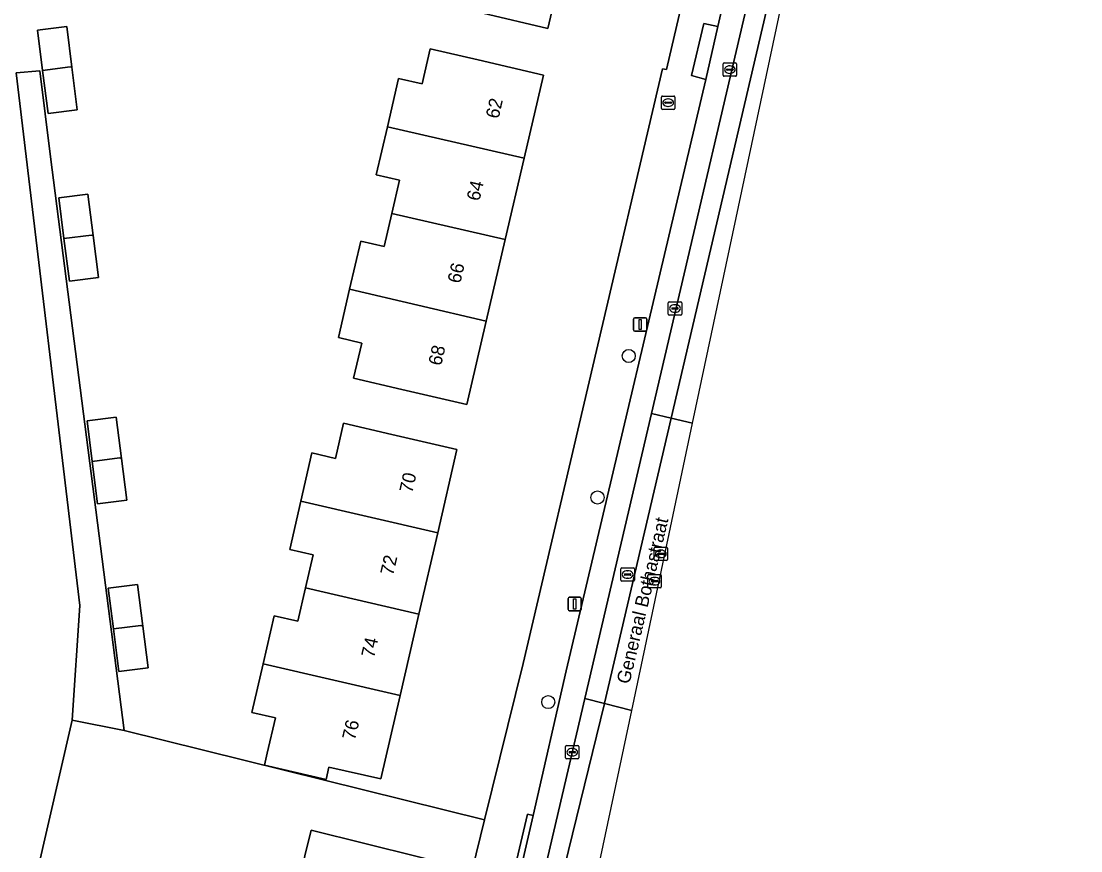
# Model space of a CAD drawing. Extents: x 163008 to 163854, y 382777 to 383982.
# Drawn here: x 163769.3 to 163848.5, y 383407.3 to 383469.3 of the extents above; entities that cross this region are included whole.
import ezdxf

# ---------------------------------------------------------------- set-up
doc = ezdxf.new("R2010")
doc.units = 0
for name, color, linetype in [('IMGEO_Boom', 7, 'Continuous'), ('IMGEO_Brandkraan', 7, 'Continuous'), ('IMGEO_Erf', 7, 'Continuous'), ('IMGEO_Kolk', 7, 'Continuous'), ('IMGEO_Lichtmast', 7, 'Continuous'), ('IMGEO_Openbare_ruimte_label', 7, 'Continuous'), ('IMGEO_Pand', 7, 'Continuous'), ('IMGEO_Pand_nummerreeks', 7, 'Continuous'), ('IMGEO_Parkeervlak_open', 7, 'Continuous'), ('IMGEO_Rijbaan_lokaal_open', 7, 'Continuous'), ('IMGEO_Rioolput', 7, 'Continuous'), ('IMGEO_Voetpad_open', 7, 'Continuous')]:
    doc.layers.add(name, color=color, linetype=linetype)

msp = doc.modelspace()

# ---------------------------------------------------------------- linework, layer by layer
at = {"layer": 'IMGEO_Boom'}
for centre in [(163814.665, 383444.251), (163812.324, 383433.672), (163808.645, 383418.378)]:
    msp.add_circle(centre, 0.489, dxfattribs=at)
at = {"layer": 'IMGEO_Brandkraan'}
for p, q in [((163817.107, 383462.759), (163817.107, 383463.611)), ((163817.182, 383463.685), (163818.034, 383463.685)), ((163817.595, 383463.465), (163817.62, 383463.465)), ((163818.108, 383463.611), (163818.108, 383462.759)), ((163818.034, 383462.685), (163817.182, 383462.685)), ((163817.366, 383463.179), (163817.366, 383463.191)), ((163817.804, 383463.142), (163817.406, 383463.142)), ((163817.409, 383463.228), (163817.807, 383463.228)), ((163817.618, 383462.905), (163817.593, 383462.905)), ((163817.85, 383463.191), (163817.85, 383463.179))]:
    msp.add_line(p, q, dxfattribs=at)
for points in [[(163817.107, 383462.759), (163817.107, 383463.611)], [(163817.182, 383463.685), (163818.034, 383463.685)], [(163818.108, 383463.611), (163818.108, 383462.759)], [(163818.034, 383462.685), (163817.182, 383462.685)]]:
    msp.add_lwpolyline(points, dxfattribs=at)
for centre, radius, start, end in [((163817.184, 383463.609), 0.0765, 91.55205, 178.44795), ((163817.184, 383463.609), 0.0765, 91.55205, 178.44795), ((163818.032, 383463.609), 0.0765, 1.55205, 88.44795), ((163818.032, 383463.609), 0.0765, 1.55205, 88.44795), ((163817.184, 383462.761), 0.0765, 181.55205, 268.44795), ((163817.184, 383462.761), 0.0765, 181.55205, 268.44795), ((163817.406, 383463.188), 0.0403, 85.87752, 175.75265), ((163817.403, 383463.178), 0.0366, 178.93798, 274.71019), ((163817.807, 383463.185), 0.043, 264.86636, 352.45326), ((163817.811, 383463.19), 0.0386, 1.73085, 96.63898), ((163818.032, 383462.761), 0.0765, 271.55205, 358.44795), ((163818.032, 383462.761), 0.0765, 271.55205, 358.44795)]:
    msp.add_arc(centre, radius, start, end, dxfattribs=at)
for centre, major_axis, ratio, start_param, end_param in [((163817.594, 383463.185), (-0.387, 0.002), 0.722429, 4.712389, 7.853982), ((163817.619, 383463.185), (-0.39, 0.002), 0.717154, 1.570796, 4.712389)]:
    msp.add_ellipse(centre, major_axis=major_axis, ratio=ratio, start_param=start_param, end_param=end_param, dxfattribs=at)
at = {"layer": 'IMGEO_Erf'}
for points in [[(163770.382, 383405.342), (163773.071, 383417.032), (163773.64, 383425.587), (163768.882, 383465.415), (163770.637, 383465.579), (163771.447, 383459.13), (163776.948, 383416.246), (163803.888, 383409.582), (163806.779, 383421.269), (163817.184, 383465.723), (163817.475, 383465.671), (163837.527, 383551.605), (163840.629, 383565.816), (163843.167, 383579.365), (163844.849, 383590.549)], [(163809.24, 383471.405), (163808.613, 383468.729), (163803.745, 383469.869)], [(163802.959, 383405.824), (163790.935, 383408.798), (163789.014, 383401.029)]]:
    msp.add_lwpolyline(points, dxfattribs=at)
for points in [[(163773.443, 383462.652), (163771.263, 383462.375), (163770.854, 383465.599), (163770.471, 383468.617), (163772.651, 383468.894), (163773.039, 383465.838)], [(163803.415, 383466.384), (163808.285, 383465.252), (163806.84, 383459.032), (163805.426, 383452.947), (163804.012, 383446.862), (163802.563, 383440.626), (163797.693, 383441.757), (163794.101, 383442.591), (163794.712, 383445.22), (163792.958, 383445.627), (163793.798, 383449.24), (163794.635, 383452.844), (163796.388, 383452.436), (163796.96, 383454.9), (163797.537, 383457.384), (163795.783, 383457.791), (163796.62, 383461.394), (163797.457, 383464.998), (163799.21, 383464.59), (163799.821, 383467.219)], [(163774.241, 383456.36), (163774.634, 383453.257), (163775.031, 383450.128), (163772.851, 383449.851), (163772.449, 383453.024), (163772.061, 383456.083)], [(163777.143, 383433.472), (163774.963, 383433.195), (163774.56, 383436.373), (163774.175, 383439.407), (163776.355, 383439.684), (163776.746, 383436.599)], [(163787.342, 383421.24), (163788.171, 383424.825), (163789.924, 383424.419), (163790.501, 383426.912), (163791.073, 383429.387), (163789.319, 383429.792), (163790.154, 383433.403), (163790.987, 383437.001), (163792.74, 383436.595), (163793.348, 383439.225), (163796.953, 383438.391), (163801.824, 383437.263), (163800.385, 383431.042), (163798.977, 383424.956), (163797.571, 383418.88), (163796.125, 383412.631), (163792.257, 383413.514), (163792.047, 383412.604), (163787.436, 383413.657), (163787.646, 383414.567), (163788.255, 383417.201), (163786.501, 383417.606)], [(163777.941, 383427.18), (163778.337, 383424.06), (163778.733, 383420.938), (163776.553, 383420.661), (163776.149, 383423.848), (163775.761, 383426.903)]]:
    msp.add_lwpolyline(points, close=True, dxfattribs=at)
at = {"layer": 'IMGEO_Kolk'}
for p, q in [((163821.721, 383465.233), (163821.721, 383466.085)), ((163821.796, 383466.159), (163822.648, 383466.159)), ((163822.209, 383465.939), (163822.234, 383465.939)), ((163822.722, 383466.085), (163822.722, 383465.233)), ((163822.648, 383465.159), (163821.796, 383465.159)), ((163821.98, 383465.653), (163821.98, 383465.665)), ((163822.418, 383465.616), (163822.02, 383465.616)), ((163822.023, 383465.702), (163822.421, 383465.702)), ((163822.232, 383465.379), (163822.207, 383465.379)), ((163822.464, 383465.665), (163822.464, 383465.653)), ((163817.618, 383447.378), (163817.618, 383448.23)), ((163817.693, 383448.304), (163818.545, 383448.304)), ((163817.877, 383447.798), (163817.877, 383447.81)), ((163818.315, 383447.761), (163817.917, 383447.761)), ((163817.92, 383447.847), (163818.318, 383447.847)), ((163818.106, 383448.084), (163818.131, 383448.084)), ((163818.361, 383447.81), (163818.361, 383447.798)), ((163818.619, 383448.23), (163818.619, 383447.378)), ((163818.545, 383447.304), (163817.693, 383447.304)), ((163818.129, 383447.524), (163818.104, 383447.524)), ((163810.014, 383415.13), (163810.866, 383415.13)), ((163809.939, 383414.204), (163809.939, 383415.056)), ((163810.198, 383414.624), (163810.198, 383414.636)), ((163810.636, 383414.587), (163810.238, 383414.587)), ((163810.241, 383414.673), (163810.639, 383414.673)), ((163810.45, 383414.35), (163810.425, 383414.35)), ((163810.427, 383414.91), (163810.452, 383414.91)), ((163810.682, 383414.636), (163810.682, 383414.624)), ((163810.94, 383415.056), (163810.94, 383414.204)), ((163810.866, 383414.13), (163810.014, 383414.13))]:
    msp.add_line(p, q, dxfattribs=at)
for points in [[(163821.721, 383465.233), (163821.721, 383466.085)], [(163821.796, 383466.159), (163822.648, 383466.159)], [(163822.722, 383466.085), (163822.722, 383465.233)], [(163822.648, 383465.159), (163821.796, 383465.159)], [(163817.618, 383447.378), (163817.618, 383448.23)], [(163817.693, 383448.304), (163818.545, 383448.304)], [(163818.619, 383448.23), (163818.619, 383447.378)], [(163818.545, 383447.304), (163817.693, 383447.304)], [(163810.014, 383415.13), (163810.866, 383415.13)], [(163809.939, 383414.204), (163809.939, 383415.056)], [(163810.94, 383415.056), (163810.94, 383414.204)], [(163810.866, 383414.13), (163810.014, 383414.13)]]:
    msp.add_lwpolyline(points, dxfattribs=at)
for centre, radius, start, end in [((163821.798, 383466.083), 0.0765, 91.55205, 178.44795), ((163821.798, 383466.083), 0.0765, 91.55205, 178.44795), ((163822.646, 383466.083), 0.0765, 1.55205, 88.44795), ((163822.646, 383466.083), 0.0765, 1.55205, 88.44795), ((163821.798, 383465.235), 0.0765, 181.55205, 268.44795), ((163821.798, 383465.235), 0.0765, 181.55205, 268.44795), ((163822.02, 383465.662), 0.0403, 85.87752, 175.75265), ((163822.017, 383465.652), 0.0366, 178.93798, 274.71019), ((163822.421, 383465.659), 0.043, 264.86636, 352.45326), ((163822.425, 383465.664), 0.0386, 1.73085, 96.63898), ((163822.646, 383465.235), 0.0765, 271.55205, 358.44795), ((163822.646, 383465.235), 0.0765, 271.55205, 358.44795), ((163817.695, 383448.228), 0.0765, 91.55205, 178.44795), ((163817.695, 383448.228), 0.0765, 91.55205, 178.44795), ((163817.917, 383447.807), 0.0403, 85.87752, 175.75265), ((163817.914, 383447.797), 0.0366, 178.93798, 274.71019), ((163818.318, 383447.804), 0.043, 264.86636, 352.45326), ((163818.322, 383447.809), 0.0386, 1.73085, 96.63898), ((163818.543, 383448.228), 0.0765, 1.55205, 88.44795), ((163818.543, 383448.228), 0.0765, 1.55205, 88.44795), ((163817.695, 383447.38), 0.0765, 181.55205, 268.44795), ((163817.695, 383447.38), 0.0765, 181.55205, 268.44795), ((163818.543, 383447.38), 0.0765, 271.55205, 358.44795), ((163818.543, 383447.38), 0.0765, 271.55205, 358.44795), ((163810.016, 383415.054), 0.0765, 91.55205, 178.44795), ((163810.016, 383415.054), 0.0765, 91.55205, 178.44795), ((163810.864, 383415.054), 0.0765, 1.55205, 88.44795), ((163810.864, 383415.054), 0.0765, 1.55205, 88.44795), ((163810.238, 383414.633), 0.0403, 85.87752, 175.75265), ((163810.235, 383414.623), 0.0366, 178.93798, 274.71019), ((163810.639, 383414.63), 0.043, 264.86636, 352.45326), ((163810.643, 383414.635), 0.0386, 1.73085, 96.63898), ((163810.016, 383414.206), 0.0765, 181.55205, 268.44795), ((163810.016, 383414.206), 0.0765, 181.55205, 268.44795), ((163810.864, 383414.206), 0.0765, 271.55205, 358.44795), ((163810.864, 383414.206), 0.0765, 271.55205, 358.44795)]:
    msp.add_arc(centre, radius, start, end, dxfattribs=at)
for centre, major_axis, ratio, start_param, end_param in [((163822.208, 383465.659), (-0.387, 0.002), 0.722429, 4.712389, 7.853982), ((163822.233, 383465.659), (-0.39, 0.002), 0.717154, 1.570796, 4.712389), ((163818.105, 383447.804), (-0.387, 0.002), 0.722429, 4.712389, 7.853982), ((163818.13, 383447.804), (-0.39, 0.002), 0.717154, 1.570796, 4.712389), ((163810.426, 383414.63), (-0.387, 0.002), 0.722429, 4.712389, 7.853982), ((163810.451, 383414.63), (-0.39, 0.002), 0.717154, 1.570796, 4.712389)]:
    msp.add_ellipse(centre, major_axis=major_axis, ratio=ratio, start_param=start_param, end_param=end_param, dxfattribs=at)
at = {"layer": 'IMGEO_Lichtmast'}
for p, q in [((163815.023, 383446.211), (163815.023, 383447.011)), ((163815.023, 383447.011), (163815.023, 383446.211)), ((163815.123, 383447.111), (163815.913, 383447.111)), ((163815.913, 383447.111), (163815.123, 383447.111)), ((163816.013, 383447.011), (163816.013, 383446.211)), ((163816.013, 383446.211), (163816.013, 383447.011)), ((163815.913, 383446.111), (163815.123, 383446.111)), ((163815.123, 383446.111), (163815.913, 383446.111)), ((163810.225, 383426.211), (163811.015, 383426.211)), ((163811.015, 383426.211), (163810.225, 383426.211)), ((163810.125, 383425.311), (163810.125, 383426.111)), ((163810.125, 383426.111), (163810.125, 383425.311)), ((163811.115, 383426.111), (163811.115, 383425.311)), ((163811.115, 383425.311), (163811.115, 383426.111)), ((163811.015, 383425.211), (163810.225, 383425.211)), ((163810.225, 383425.211), (163811.015, 383425.211))]:
    msp.add_line(p, q, dxfattribs=at)
for points in [[(163815.443, 383446.986), (163815.593, 383446.986), (163815.593, 383446.236), (163815.443, 383446.236), (163815.443, 383446.986)], [(163810.545, 383426.086), (163810.695, 383426.086), (163810.695, 383425.336), (163810.545, 383425.336), (163810.545, 383426.086)]]:
    msp.add_lwpolyline(points, dxfattribs=at)
for centre, start, end in [((163815.123, 383447.011), 90, 180), ((163815.123, 383447.011), 90, 180), ((163815.913, 383447.011), 0, 90), ((163815.913, 383447.011), 360, 90), ((163815.123, 383446.211), 180, 270), ((163815.123, 383446.211), 180, 270), ((163815.913, 383446.211), 270, 0), ((163815.913, 383446.211), 270, 0), ((163810.225, 383426.111), 90, 180), ((163810.225, 383426.111), 90, 180), ((163811.015, 383426.111), 0, 90), ((163811.015, 383426.111), 360, 90), ((163810.225, 383425.311), 180, 270), ((163810.225, 383425.311), 180, 270), ((163811.015, 383425.311), 270, 0), ((163811.015, 383425.311), 270, 0)]:
    msp.add_arc(centre, 0.1, start, end, dxfattribs=at)
at = {"layer": 'IMGEO_Pand'}
for points in [[(163810.624, 383476.453), (163809.398, 383476.74), (163809.946, 383479.087), (163811.172, 383478.8), (163811.196, 383478.907), (163803.662, 383480.689), (163800.964, 383481.327), (163800.152, 383477.852), (163799.198, 383473.765), (163801.898, 383473.135), (163801.271, 383470.448), (163803.745, 383469.869), (163808.613, 383468.729), (163809.24, 383471.405), (163809.434, 383471.36)], [(163770.854, 383465.599), (163772.92, 383465.86), (163773.039, 383465.838), (163772.651, 383468.894), (163770.471, 383468.617)], [(163806.84, 383459.032), (163808.285, 383465.252), (163803.415, 383466.384), (163799.821, 383467.219), (163799.21, 383464.59), (163797.457, 383464.998), (163796.62, 383461.394)], [(163770.854, 383465.599), (163771.263, 383462.375), (163773.443, 383462.652), (163773.039, 383465.838), (163772.92, 383465.86)], [(163806.84, 383459.032), (163796.62, 383461.394), (163795.783, 383457.791), (163797.537, 383457.384), (163796.96, 383454.9), (163805.426, 383452.947)], [(163774.634, 383453.257), (163774.241, 383456.36), (163772.061, 383456.083), (163772.449, 383453.024), (163774.507, 383453.284)], [(163804.012, 383446.862), (163805.426, 383452.947), (163796.96, 383454.9), (163796.388, 383452.436), (163794.635, 383452.844), (163793.798, 383449.24)], [(163774.634, 383453.257), (163774.507, 383453.284), (163772.449, 383453.024), (163772.851, 383449.851), (163775.031, 383450.128)], [(163804.012, 383446.862), (163793.798, 383449.24), (163792.958, 383445.627), (163794.712, 383445.22), (163794.101, 383442.591), (163797.693, 383441.757), (163802.563, 383440.626)], [(163776.746, 383436.599), (163776.355, 383439.684), (163774.175, 383439.407), (163774.56, 383436.373), (163776.609, 383436.632)], [(163800.385, 383431.042), (163801.824, 383437.263), (163796.953, 383438.391), (163793.348, 383439.225), (163792.74, 383436.595), (163790.987, 383437.001), (163790.154, 383433.403)], [(163776.746, 383436.599), (163776.609, 383436.632), (163774.56, 383436.373), (163774.963, 383433.195), (163777.143, 383433.472)], [(163800.385, 383431.042), (163790.154, 383433.403), (163789.319, 383429.792), (163791.073, 383429.387), (163790.501, 383426.912), (163798.977, 383424.956)], [(163776.149, 383423.848), (163778.19, 383424.106), (163778.337, 383424.06), (163777.941, 383427.18), (163775.761, 383426.903)], [(163787.342, 383421.24), (163797.571, 383418.88), (163798.977, 383424.956), (163790.501, 383426.912), (163789.924, 383424.419), (163788.171, 383424.825)], [(163776.149, 383423.848), (163776.553, 383420.661), (163778.733, 383420.938), (163778.337, 383424.06), (163778.19, 383424.106)], [(163797.571, 383418.88), (163787.342, 383421.24), (163786.501, 383417.606), (163788.255, 383417.201), (163787.646, 383414.567), (163787.436, 383413.657), (163792.047, 383412.604), (163792.257, 383413.514), (163796.125, 383412.631)]]:
    msp.add_lwpolyline(points, close=True, dxfattribs=at)
at = {"layer": 'IMGEO_Parkeervlak_open'}
for points in [[(163801.188, 383375.064), (163801.305, 383375.565), (163811.377, 383418.639), (163816.364, 383439.964), (163834.454, 383517.328)], [(163832.002, 383514.754), (163829.991, 383506.006), (163828.376, 383499.134), (163825.628, 383487.42), (163824.721, 383483.508), (163821.317, 383468.872), (163820.428, 383464.931), (163809.993, 383420.708), (163807.507, 383409.888), (163806.045, 383403.524), (163800.095, 383378.135)]]:
    msp.add_lwpolyline(points, dxfattribs=at)
at = {"layer": 'IMGEO_Rijbaan_lokaal_open'}
for points in [[(163816.364, 383439.964), (163817.827, 383439.61), (163836.074, 383517.651), (163834.607, 383517.982), (163834.454, 383517.328)], [(163819.436, 383439.221), (163836.083, 383517.649), (163836.074, 383517.651), (163817.827, 383439.61)], [(163811.377, 383418.639), (163812.838, 383418.272), (163812.846, 383418.305), (163817.827, 383439.61), (163816.364, 383439.964)], [(163801.305, 383375.565), (163802.762, 383375.22), (163807.765, 383397.516), (163812.838, 383418.272), (163811.377, 383418.639)], [(163803.888, 383409.582), (163776.948, 383416.246), (163773.071, 383417.032), (163770.382, 383405.342), (163770.718, 383405.265), (163773.939, 383404.523), (163780.144, 383403.084), (163783.051, 383402.411), (163786.266, 383401.666), (163789.014, 383401.029), (163790.935, 383408.798), (163802.959, 383405.824)]]:
    msp.add_lwpolyline(points, close=True, dxfattribs=at)
for points in [[(163814.881, 383417.759), (163816.43, 383425.057), (163819.436, 383439.221), (163817.827, 383439.61), (163812.846, 383418.305), (163812.838, 383418.272), (163814.881, 383417.759), (163814.881, 383417.759)], [(163801.841, 383371.957), (163812.141, 383404.848), (163814.881, 383417.759), (163814.881, 383417.759), (163812.838, 383418.272), (163807.765, 383397.516), (163802.762, 383375.22), (163801.305, 383375.565), (163801.188, 383375.064), (163801.081, 383374.555)]]:
    msp.add_lwpolyline(points, dxfattribs=at)
at = {"layer": 'IMGEO_Rioolput'}
for p, q in [((163816.561, 383429.03), (163816.561, 383429.882)), ((163816.636, 383429.956), (163817.488, 383429.956)), ((163816.82, 383429.45), (163816.82, 383429.462)), ((163817.258, 383429.413), (163816.86, 383429.413)), ((163816.863, 383429.499), (163817.261, 383429.499)), ((163817.049, 383429.736), (163817.074, 383429.736)), ((163817.304, 383429.462), (163817.304, 383429.45)), ((163817.562, 383429.882), (163817.562, 383429.03)), ((163817.488, 383428.956), (163816.636, 383428.956)), ((163817.072, 383429.176), (163817.047, 383429.176)), ((163814.08, 383427.486), (163814.08, 383428.338)), ((163814.155, 383428.412), (163815.007, 383428.412)), ((163814.339, 383427.906), (163814.339, 383427.918)), ((163814.777, 383427.869), (163814.379, 383427.869)), ((163814.382, 383427.955), (163814.78, 383427.955)), ((163814.568, 383428.192), (163814.593, 383428.192)), ((163814.823, 383427.918), (163814.823, 383427.906)), ((163815.081, 383428.338), (163815.081, 383427.486)), ((163816.094, 383426.995), (163816.094, 383427.847)), ((163816.169, 383427.921), (163817.021, 383427.921)), ((163817.095, 383427.847), (163817.095, 383426.995)), ((163815.007, 383427.412), (163814.155, 383427.412)), ((163814.591, 383427.632), (163814.566, 383427.632)), ((163816.353, 383427.415), (163816.353, 383427.427)), ((163816.791, 383427.378), (163816.393, 383427.378)), ((163816.396, 383427.464), (163816.794, 383427.464)), ((163816.605, 383427.141), (163816.58, 383427.141)), ((163816.582, 383427.701), (163816.607, 383427.701)), ((163816.837, 383427.427), (163816.837, 383427.415)), ((163817.021, 383426.921), (163816.169, 383426.921))]:
    msp.add_line(p, q, dxfattribs=at)
for points in [[(163816.561, 383429.03), (163816.561, 383429.882)], [(163816.636, 383429.956), (163817.488, 383429.956)], [(163817.562, 383429.882), (163817.562, 383429.03)], [(163817.488, 383428.956), (163816.636, 383428.956)], [(163814.08, 383427.486), (163814.08, 383428.338)], [(163814.155, 383428.412), (163815.007, 383428.412)], [(163815.081, 383428.338), (163815.081, 383427.486)], [(163816.094, 383426.995), (163816.094, 383427.847)], [(163816.169, 383427.921), (163817.021, 383427.921)], [(163817.095, 383427.847), (163817.095, 383426.995)], [(163815.007, 383427.412), (163814.155, 383427.412)], [(163817.021, 383426.921), (163816.169, 383426.921)]]:
    msp.add_lwpolyline(points, dxfattribs=at)
for centre, radius, start, end in [((163816.638, 383429.88), 0.0765, 91.55205, 178.44795), ((163816.638, 383429.88), 0.0765, 91.55205, 178.44795), ((163816.86, 383429.459), 0.0403, 85.87752, 175.75265), ((163816.857, 383429.449), 0.0366, 178.93798, 274.71019), ((163817.261, 383429.456), 0.043, 264.86636, 352.45326), ((163817.265, 383429.461), 0.0386, 1.73085, 96.63898), ((163817.486, 383429.88), 0.0765, 1.55205, 88.44795), ((163817.486, 383429.88), 0.0765, 1.55205, 88.44795), ((163816.638, 383429.032), 0.0765, 181.55205, 268.44795), ((163816.638, 383429.032), 0.0765, 181.55205, 268.44795), ((163817.486, 383429.032), 0.0765, 271.55205, 358.44795), ((163817.486, 383429.032), 0.0765, 271.55205, 358.44795), ((163814.157, 383428.336), 0.0765, 91.55205, 178.44795), ((163814.157, 383428.336), 0.0765, 91.55205, 178.44795), ((163814.379, 383427.915), 0.0403, 85.87752, 175.75265), ((163814.376, 383427.905), 0.0366, 178.93798, 274.71019), ((163814.78, 383427.912), 0.043, 264.86636, 352.45326), ((163814.784, 383427.917), 0.0386, 1.73085, 96.63898), ((163815.005, 383428.336), 0.0765, 1.55205, 88.44795), ((163815.005, 383428.336), 0.0765, 1.55205, 88.44795), ((163816.171, 383427.845), 0.0765, 91.55205, 178.44795), ((163816.171, 383427.845), 0.0765, 91.55205, 178.44795), ((163817.019, 383427.845), 0.0765, 1.55205, 88.44795), ((163817.019, 383427.845), 0.0765, 1.55205, 88.44795), ((163814.157, 383427.488), 0.0765, 181.55205, 268.44795), ((163814.157, 383427.488), 0.0765, 181.55205, 268.44795), ((163815.005, 383427.488), 0.0765, 271.55205, 358.44795), ((163815.005, 383427.488), 0.0765, 271.55205, 358.44795), ((163816.171, 383426.997), 0.0765, 181.55205, 268.44795), ((163816.171, 383426.997), 0.0765, 181.55205, 268.44795), ((163816.393, 383427.424), 0.0403, 85.87752, 175.75265), ((163816.39, 383427.414), 0.0366, 178.93798, 274.71019), ((163816.794, 383427.421), 0.043, 264.86636, 352.45326), ((163816.798, 383427.426), 0.0386, 1.73085, 96.63898), ((163817.019, 383426.997), 0.0765, 271.55205, 358.44795), ((163817.019, 383426.997), 0.0765, 271.55205, 358.44795)]:
    msp.add_arc(centre, radius, start, end, dxfattribs=at)
for centre, major_axis, ratio, start_param, end_param in [((163817.048, 383429.456), (-0.387, 0.002), 0.722429, 4.712389, 7.853982), ((163817.073, 383429.456), (-0.39, 0.002), 0.717154, 1.570796, 4.712389), ((163814.567, 383427.912), (-0.387, 0.002), 0.722429, 4.712389, 7.853982), ((163814.592, 383427.912), (-0.39, 0.002), 0.717154, 1.570796, 4.712389), ((163816.581, 383427.421), (-0.387, 0.002), 0.722429, 4.712389, 7.853982), ((163816.606, 383427.421), (-0.39, 0.002), 0.717154, 1.570796, 4.712389)]:
    msp.add_ellipse(centre, major_axis=major_axis, ratio=ratio, start_param=start_param, end_param=end_param, dxfattribs=at)
at = {"layer": 'IMGEO_Voetpad_open'}
for points in [[(163826.934, 383747.851), (163830.316, 383741.863), (163833.132, 383735.984), (163836.83, 383727.295), (163840.186, 383718.164), (163843.585, 383705.869), (163845.044, 383697.741), (163846.224, 383688.599), (163847.358, 383676.256), (163848.451, 383651.726), (163847.579, 383617.299), (163846.664, 383608.333), (163844.849, 383590.549), (163843.167, 383579.365), (163840.629, 383565.816), (163837.527, 383551.605), (163817.475, 383465.671), (163817.184, 383465.723), (163806.779, 383421.269), (163803.888, 383409.582), (163802.959, 383405.824)], [(163800.095, 383378.135), (163806.045, 383403.524), (163805.596, 383403.638), (163807.092, 383409.997), (163807.507, 383409.888), (163809.993, 383420.708), (163820.428, 383464.931), (163819.356, 383465.212), (163820.269, 383469.105), (163821.317, 383468.872), (163824.721, 383483.508), (163824.29, 383483.624), (163825.206, 383487.521), (163825.628, 383487.42), (163828.376, 383499.134), (163827.942, 383499.256), (163829.554, 383506.096), (163829.991, 383506.006), (163832.002, 383514.754)]]:
    msp.add_lwpolyline(points, dxfattribs=at)
for points in [[(163821.317, 383468.872), (163820.269, 383469.105), (163819.356, 383465.212), (163820.428, 383464.931)], [(163770.637, 383465.579), (163768.882, 383465.415), (163773.64, 383425.587), (163773.071, 383417.032), (163776.948, 383416.246), (163771.447, 383459.13)], [(163806.045, 383403.524), (163807.507, 383409.888), (163807.092, 383409.997), (163805.596, 383403.638)]]:
    msp.add_lwpolyline(points, close=True, dxfattribs=at)

# ---------------------------------------------------------------- texts
at = {"layer": 'IMGEO_Openbare_ruimte_label'}
msp.add_text('Generaal Bothastraat', height=1, rotation=76.70042, dxfattribs=at).set_placement((163814.711, 383419.674))
at = {"layer": 'IMGEO_Pand_nummerreeks'}
for s, rotation, p in [('62', 76.91909, (163804.928, 383461.936)), ('64', 76.91909, (163803.499, 383455.783)), ('66', 76.91909, (163802.068, 383449.626)), ('68', 76.91909, (163800.638, 383443.473)), ('70', 76.97294, (163798.471, 383433.95)), ('72', 76.97294, (163797.045, 383427.786)), ('74', 76.97294, (163795.621, 383421.631)), ('76', 76.97115, (163794.196, 383415.473))]:
    msp.add_text(s, height=1, rotation=rotation, dxfattribs=at).set_placement(p)

doc.saveas('drawing.dxf')
